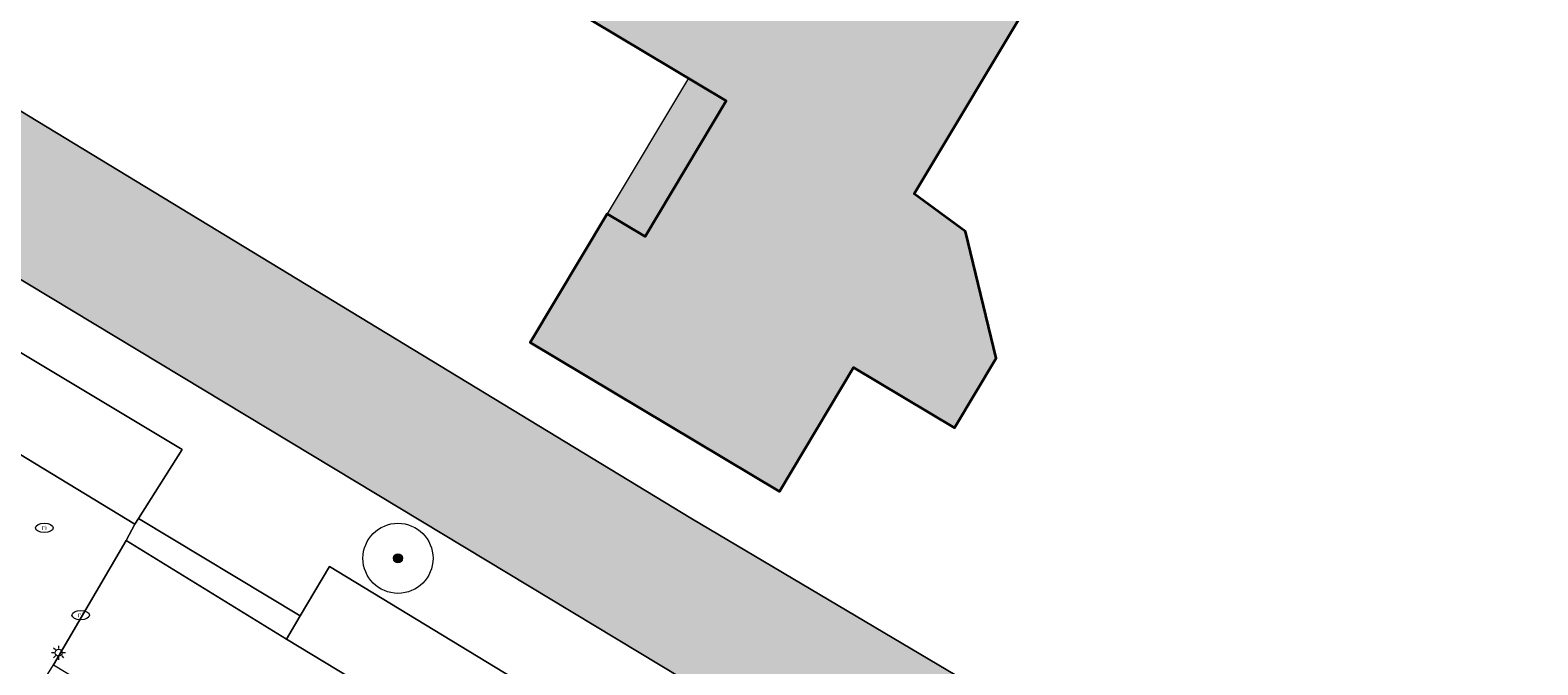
# Model space of a CAD drawing. Header units: metres. Extents: x 125349 to 128236, y 501602 to 503797.
# Tile 486 of 656: x 127237 to 127280, y 502222 to 502240. Entities that reach past the tile are written whole.
import ezdxf
from ezdxf.enums import TextEntityAlignment as Align

# ---------------------------------------------------------------- set-up
doc = ezdxf.new("R2010")
doc.units = ezdxf.units.M
doc.layers.get('0').update_dxf_attribs({"linetype": 'CONTINUOUS'})
for name, color, linetype, lineweight in [('B-WE-GK-BESCHOEIING-G', 130, 'GK-BESCHOEIING-SO', 18), ('B-WE-GR-BEPLANTING_CULTUUR_HEESTERS-GV', 90, 'CONTINUOUS', 18), ('B-WE-GR-BOOM-S-500', 90, 'CONTINUOUS', 18), ('B-WE-IE-MEUBILAIR-S', 7, 'CONTINUOUS', 18), ('B-WE-OG-BEBOUWING-GV', 7, 'CONTINUOUS', 35), ('B-WE-OG-BEBOUWING_OVERBOUWING-GV', 7, 'CONTINUOUS', 18), ('B-WE-OG-TERREIN_ERF-GV', 7, 'CONTINUOUS', 18), ('B-WE-OG-TOPOGRAFIE-T18', 10, 'CONTINUOUS', 18), ('B-WE-OG-WATER_SLOOT-GV', 120, 'CONTINUOUS', 18), ('B-WE-VH-OPENVERHARDING-GV', 90, 'CONTINUOUS', 18), ('B-WE-VH-OPENVERHARDING_BETONSTRAATSTEEN-GV', 90, 'CONTINUOUS', 18)]:
    doc.layers.add(name, color=color, linetype=linetype, lineweight=lineweight)
for name, color, linetype, lineweight, true_color in [('B-WE-OG-BEBOUWING-V', 7, 'CONTINUOUS', 18, 0xcc646e), ('B-WE-OG-BEBOUWING_OVERBOUWING-V', 7, 'CONTINUOUS', 18, 0xcc646e), ('B-WE-OG-WATER_SLOOT-V', 7, 'CONTINUOUS', 18, 0x73e9ff)]:
    doc.layers.add(name, color=color, linetype=linetype, lineweight=lineweight, true_color=true_color)
doc.styles.add('NLCS-ISO', font='NLCS-ISO.ttf')
doc.styles.add('NLCS-ISO-M1000-T18', font='NLCS-ISO.ttf', dxfattribs={"height": 1.8})
doc.linetypes.add('GK-BESCHOEIING-SO', pattern='A,18,-3,[1,NLCS.SHX,S=0.6,R=0,X=0,Y=0],-3', length=24)

# ---------------------------------------------------------------- blocks, each defined once
blk = doc.blocks.new('SIE-MEUBILAIR_PAAL_LICHTMAST-SO')
for points in [[(-0.62, 0), (-1, 0)], [(-0.71, 0.71), (-0.44, 0.44)], [(0, 1), (0, 0.62)], [(0.44, 0.44), (0.71, 0.71)], [(1, 0), (0.62, 0)], [(-0.71, -0.71), (-0.44, -0.44)], [(0, -0.62), (0, -1)], [(0.44, -0.44), (0.71, -0.71)]]:
    blk.add_lwpolyline(points)
blk.add_circle((0, 0), 0.5)
blk = doc.blocks.new('SIE-MEUBILAIR_PUT_RIOOLPUT-SO')
blk.add_ellipse((0, 0), major_axis=(1.25, 0), ratio=0.54)
at = {"style": 'NLCS-ISO'}
blk.add_text('ri', height=0.75, dxfattribs=at).set_placement((-0.04, 0.07), align=Align.MIDDLE_CENTER)
blk = doc.blocks.new('SGR-BOOM_01-SO')
at = {"linetype": 'ByBlock', "lineweight": 18}
h = blk.add_hatch(color=0, dxfattribs=at)
h.dxf.hatch_style = 1
edge = h.paths.add_edge_path()
edge.add_arc((0, 0), 0.25, 0, 360)
at = {"color": 0, "linetype": 'ByBlock', "lineweight": 18}
for radius in [2, 0.25]:
    blk.add_circle((0, 0), radius, dxfattribs=at)

msp = doc.modelspace()

# ---------------------------------------------------------------- hatches: boundary and pattern name
at = {"layer": 'B-WE-OG-BEBOUWING-V'}
msp.add_hatch(color=256, dxfattribs=at).paths.add_polyline_path([(127265.517, 502241.008), (127253.419, 502248.128), (127249.825, 502242.123), (127256.752, 502237.977), (127254.435, 502234.106), (127253.357, 502234.751), (127251.157, 502231.075), (127258.266, 502226.821), (127260.384, 502230.359), (127263.261, 502228.637), (127264.452, 502230.627), (127263.574, 502234.244), (127262.113, 502235.32)])
at = {"layer": 'B-WE-OG-BEBOUWING_OVERBOUWING-V'}
msp.add_hatch(color=256, dxfattribs=at).paths.add_polyline_path([(127255.674, 502238.622), (127253.357, 502234.751), (127254.435, 502234.106), (127256.752, 502237.977)])
at = {"layer": 'B-WE-OG-WATER_SLOOT-V'}
h = msp.add_hatch(color=256, dxfattribs=at)
edge = h.paths.add_edge_path()
edge.add_line((127312.704, 502233.993), (127316.172, 502239.594))
edge.add_line((127316.172, 502239.594), (127316.746, 502240.633))
edge.add_line((127316.746, 502240.633), (127322.356, 502250))
edge.add_line((127322.356, 502250), (127336.035, 502272.822))
edge.add_line((127336.035, 502272.822), (127347.231, 502291.502))
edge.add_line((127347.231, 502291.502), (127346.735, 502291.91))
edge.add_line((127346.735, 502291.91), (127346.513, 502292.091))
edge.add_line((127346.513, 502292.091), (127347.583, 502293.957))
edge.add_line((127347.583, 502293.957), (127347.841, 502293.766))
edge.add_line((127347.841, 502293.766), (127348.513, 502293.59))
edge.add_line((127348.513, 502293.59), (127363.561, 502318.253))
edge.add_arc((127360.659, 502320.919), 3.94, 317.4238, 354.5538)
edge.add_arc((127360.906, 502320.916), 3.695, 354.2341, 414.6053)
edge.add_arc((127360.908, 502320.921), 3.69, 54.5795, 65.0666)
edge.add_line((127362.463, 502324.267), (127312.435, 502354.704))
edge.add_arc((127310.217, 502351.077), 4.251, 58.5605, 76.6931)
edge.add_arc((127310.379, 502351.94), 3.374, 75.9835, 128.3056)
edge.add_line((127308.287, 502354.588), (127308.177, 502354.497))
edge.add_line((127308.177, 502354.497), (127306.819, 502353.074))
edge.add_line((127306.819, 502353.074), (127324.096, 502341.727))
edge.add_line((127324.096, 502341.727), (127357.831, 502322.176))
edge.add_arc((127356.422, 502319.515), 3.011, 23.5066, 62.0945, ccw=False)
edge.add_arc((127357.479, 502319.749), 1.959, -31.2496, 29.5739, ccw=False)
edge.add_line((127359.154, 502318.733), (127356.25, 502313.917))
edge.add_line((127356.25, 502313.917), (127353.719, 502309.721))
edge.add_line((127353.719, 502309.721), (127345.24, 502295.539))
edge.add_line((127345.24, 502295.539), (127345.673, 502295.142))
edge.add_line((127345.673, 502295.142), (127345.894, 502294.962))
edge.add_line((127345.894, 502294.962), (127344.806, 502293.114))
edge.add_line((127344.806, 502293.114), (127344.536, 502293.244))
edge.add_line((127344.536, 502293.244), (127343.911, 502293.409))
edge.add_line((127343.911, 502293.409), (127330.752, 502271.657))
edge.add_line((127330.752, 502271.657), (127328.711, 502268.268))
edge.add_arc((127326.11, 502270.612), 3.501, 304.1396, 317.9766, ccw=False)
edge.add_arc((127327.108, 502269.115), 1.702, 233.9939, 304.608, ccw=False)
edge.add_line((127326.108, 502267.738), (127315.376, 502275.195))
edge.add_line((127315.376, 502275.195), (127291.4, 502290.635))
edge.add_line((127291.4, 502290.635), (127265.017, 502308.136))
edge.add_line((127265.017, 502308.136), (127264.54, 502307.394))
edge.add_line((127264.54, 502307.394), (127263.836, 502306.618))
edge.add_line((127263.836, 502306.618), (127298.294, 502283.265))
edge.add_line((127298.294, 502283.265), (127324.454, 502266.038))
edge.add_arc((127322.871, 502264.329), 2.33, 20.636, 47.1897, ccw=False)
edge.add_arc((127323.06, 502264.528), 2.086, -24.3737, 17.3509, ccw=False)
edge.add_line((127324.96, 502263.667), (127317.003, 502250))
edge.add_line((127317.003, 502250), (127310.963, 502239.625))
edge.add_line((127310.963, 502239.625), (127303.344, 502227.541))
edge.add_line((127303.344, 502227.541), (127289.747, 502205.901))
edge.add_line((127289.747, 502205.901), (127255.744, 502226.065))
edge.add_line((127255.744, 502226.065), (127225.366, 502244.522))
edge.add_line((127225.366, 502244.522), (127215.506, 502250.665))
edge.add_line((127215.506, 502250.665), (127213.232, 502246.985))
edge.add_line((127213.232, 502246.985), (127287.165, 502202.382))
edge.add_line((127287.165, 502202.382), (127290.498, 502200.896))
edge.add_line((127290.498, 502200.896), (127292.657, 502201.665))
edge.add_line((127292.657, 502201.665), (127294.224, 502203.408))
edge.add_line((127294.224, 502203.408), (127305.012, 502221.412))
edge.add_line((127305.012, 502221.412), (127310.527, 502230.477))
edge.add_line((127310.527, 502230.477), (127312.704, 502233.993))

# ---------------------------------------------------------------- linework, layer by layer
at = {"layer": 'B-WE-GK-BESCHOEIING-G', "flags": 128}
for points in [[(127213.232, 502246.985), (127287.165, 502202.382), (127290.498, 502200.896), (127292.657, 502201.665), (127294.224, 502203.408), (127305.012, 502221.412), (127310.527, 502230.477), (127316.172, 502239.594), (127316.746, 502240.633), (127322.356, 502250), (127347.231, 502291.502)], [(127310.963, 502239.625), (127303.344, 502227.541), (127289.747, 502205.901), (127255.744, 502226.065)]]:
    msp.add_lwpolyline(points, dxfattribs=at)
at = {"layer": 'B-WE-GR-BEPLANTING_CULTUUR_HEESTERS-GV', "flags": 128}
msp.add_lwpolyline([(127317.173, 502231.306), (127312.704, 502233.993), (127310.527, 502230.477), (127305.012, 502221.412), (127294.224, 502203.408), (127292.657, 502201.665), (127290.498, 502200.896), (127287.165, 502202.382), (127213.232, 502246.985), (127210.939, 502246.276), (127212.013, 502242.763), (127220.99, 502237.372), (127222.2, 502239.434), (127241.227, 502228.027), (127239.976, 502226.054), (127244.597, 502223.272), (127245.428, 502224.68), (127282.977, 502201.858), (127281.721, 502199.892)], dxfattribs=at)
at = {"layer": 'B-WE-OG-BEBOUWING-GV', "flags": 128}
msp.add_lwpolyline([(127265.517, 502241.008), (127253.419, 502248.128), (127249.825, 502242.123), (127256.752, 502237.977), (127254.435, 502234.106), (127253.357, 502234.751), (127251.157, 502231.075), (127258.266, 502226.821), (127260.384, 502230.359), (127263.261, 502228.637), (127264.452, 502230.627), (127263.574, 502234.244), (127262.113, 502235.32)], close=True, dxfattribs=at)
at = {"layer": 'B-WE-OG-BEBOUWING_OVERBOUWING-GV', "flags": 128}
msp.add_lwpolyline([(127255.674, 502238.622), (127253.357, 502234.751), (127254.435, 502234.106), (127256.752, 502237.977)], close=True, dxfattribs=at)
at = {"layer": 'B-WE-OG-TERREIN_ERF-GV', "flags": 128}
for points in [[(127225.366, 502244.522), (127255.744, 502226.065), (127289.747, 502205.901), (127303.344, 502227.541), (127310.963, 502239.625), (127317.003, 502250), (127324.96, 502263.667)], [(127265.517, 502241.008), (127262.113, 502235.32), (127263.574, 502234.244), (127264.452, 502230.627), (127263.261, 502228.637), (127260.384, 502230.359), (127258.266, 502226.821), (127251.157, 502231.075), (127253.357, 502234.751), (127254.435, 502234.106), (127256.752, 502237.977), (127249.825, 502242.123), (127253.419, 502248.128)]]:
    msp.add_lwpolyline(points, dxfattribs=at)
at = {"layer": 'B-WE-OG-WATER_SLOOT-GV', "flags": 128}
msp.add_lwpolyline([(127324.96, 502263.667), (127317.003, 502250), (127310.963, 502239.625), (127303.344, 502227.541), (127289.747, 502205.901), (127255.744, 502226.065), (127225.366, 502244.522), (127215.506, 502250.665), (127213.232, 502246.985), (127287.165, 502202.382), (127290.498, 502200.896), (127292.657, 502201.665), (127294.224, 502203.408), (127305.012, 502221.412), (127310.527, 502230.477), (127312.704, 502233.993)], dxfattribs=at)
at = {"layer": 'B-WE-VH-OPENVERHARDING-GV', "flags": 128}
msp.add_lwpolyline([(127239.976, 502226.054), (127239.871, 502225.889), (127239.632, 502225.423), (127244.207, 502222.612), (127244.597, 502223.272)], close=True, dxfattribs=at)
at = {"layer": 'B-WE-VH-OPENVERHARDING_BETONSTRAATSTEEN-GV', "flags": 128}
for points in [[(127239.976, 502226.054), (127241.227, 502228.027), (127222.2, 502239.434), (127220.99, 502237.372), (127239.871, 502225.889)], [(127281.721, 502199.892), (127282.977, 502201.858), (127245.428, 502224.68), (127244.597, 502223.272), (127244.207, 502222.612)]]:
    msp.add_lwpolyline(points, close=True, dxfattribs=at)
for points in [[(127234.617, 502217.184), (127237.554, 502221.874), (127239.632, 502225.423), (127239.871, 502225.889), (127220.99, 502237.372)], [(127281.721, 502199.892), (127244.207, 502222.612), (127239.632, 502225.423), (127237.554, 502221.874), (127279.31, 502196.57), (127282.42, 502194.69), (127282.522, 502194.265), (127289.975, 502189.896), (127293.059, 502188.088), (127301.437, 502201.873), (127303.516, 502200.644), (127304.95, 502203.142), (127302.861, 502204.37), (127311.419, 502218.488), (127313.581, 502217.28), (127315.51, 502220.46), (127316.494, 502222.087), (127319.232, 502222.732), (127334.714, 502213.367)]]:
    msp.add_lwpolyline(points, dxfattribs=at)

# ---------------------------------------------------------------- block references
at = {"layer": 'B-WE-GR-BOOM-S-500', "xscale": 0.5, "yscale": 0.5, "zscale": 0.5}
msp.add_blockref('SGR-BOOM_01-SO', (127247.384, 502224.917), dxfattribs=at)
at = {"layer": 'B-WE-IE-MEUBILAIR-S', "xscale": 0.2, "yscale": 0.2, "zscale": 0.2}
for name, p in [('SIE-MEUBILAIR_PUT_RIOOLPUT-SO', (127237.295, 502225.786)), ('SIE-MEUBILAIR_PUT_RIOOLPUT-SO', (127238.332, 502223.296)), ('SIE-MEUBILAIR_PAAL_LICHTMAST-SO', (127237.701, 502222.222))]:
    msp.add_blockref(name, p, dxfattribs=at)

# ---------------------------------------------------------------- texts
at = {"layer": 'B-WE-OG-TOPOGRAFIE-T18', "style": 'NLCS-ISO-M1000-T18'}
msp.add_text('Kouterstraat', height=1.8, rotation=329.3, dxfattribs=at).set_placement((127247.704, 502217.437), align=Align.MIDDLE)

doc.saveas('drawing.dxf')
